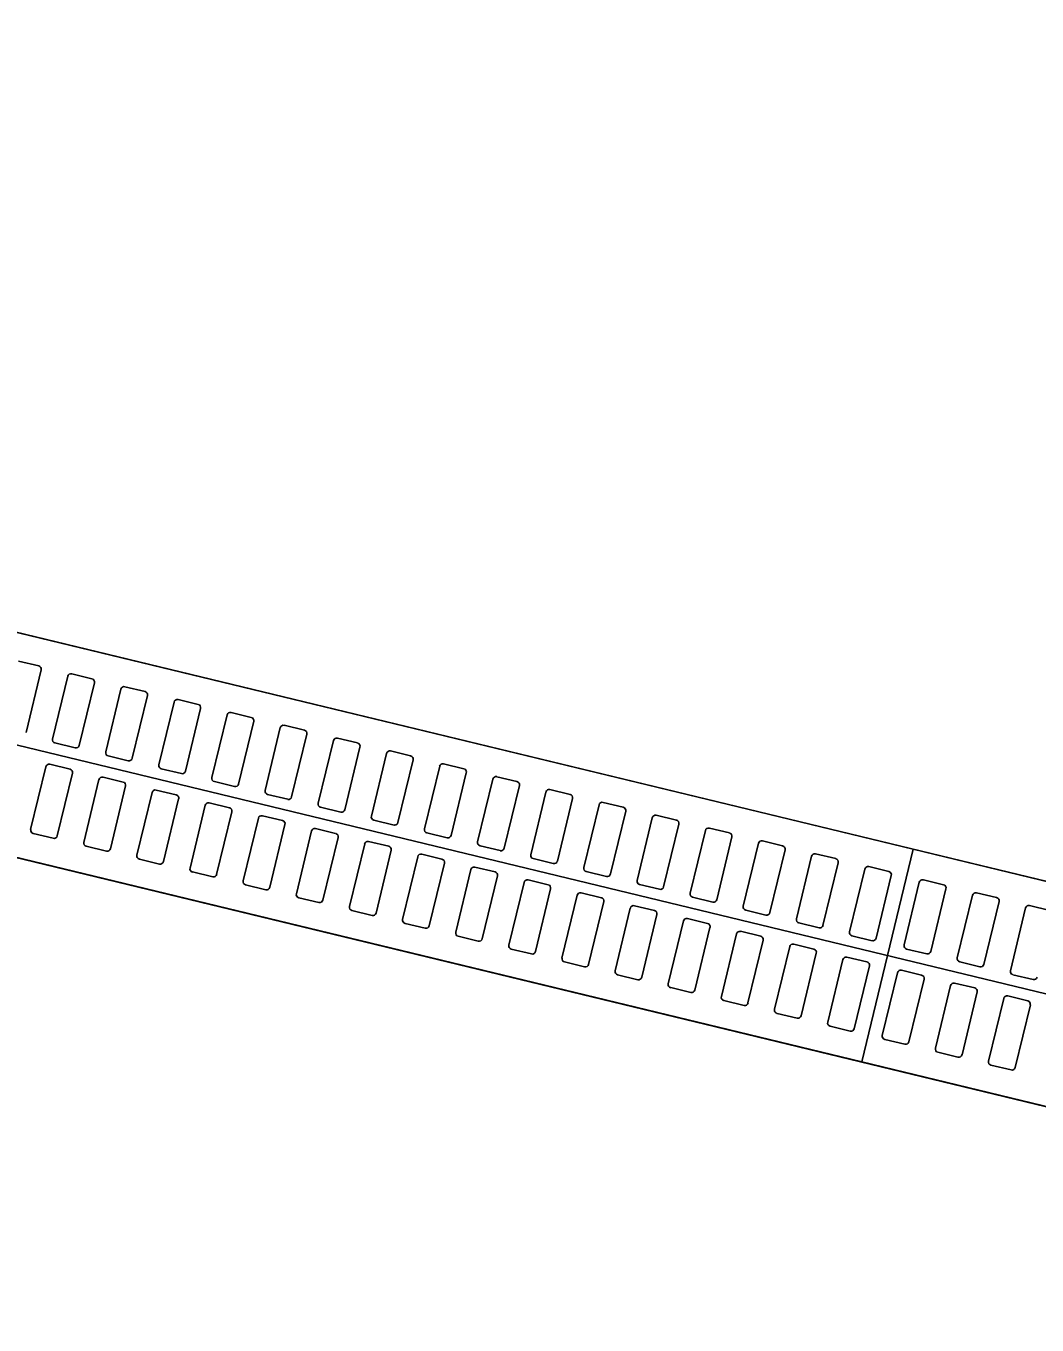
# Model space of a CAD drawing. Extents: x -7483133 to -743907, y -11317770 to -1129777.
# Drawn here: x -747593.717 to -747592.793, y -1131709.113 to -1131707.926 of the extents above; entities that cross this region are included whole.
import ezdxf

# ---------------------------------------------------------------- set-up
doc = ezdxf.new("R2010")
doc.units = 0
for name, color, linetype in [('KOMUNIKACE_UPRAVA', 7, 'Continuous'), ('ODVODNENI', 7, 'Continuous'), ('TRATIVOD', 7, 'Continuous')]:
    doc.layers.add(name, color=color, linetype=linetype)

msp = doc.modelspace()

# ---------------------------------------------------------------- linework, layer by layer
at = {"layer": 'KOMUNIKACE_UPRAVA'}
msp.add_lwpolyline([(-747596.3583, -1131707.8434), (-747596.2796, -1131706.9697), (-747592.3491, -1131707.9208), (-747592.4278, -1131708.7945)], close=True, dxfattribs=at)
msp.add_lwpolyline([(-747596.3764, -1131708.0447), (-747596.8838, -1131713.6747), (-747596.3764, -1131708.0447), (-747592.4459, -1131708.9959), (-747592.9, -1131714.0337), (-747593.0433, -1131715.0249), (-747596.9433, -1131714.6734), (-747596.8838, -1131713.6747)], dxfattribs=at)
at = {"layer": 'ODVODNENI'}
for p, q in [((-747593.8782, -1131708.4435), (-747592.9062, -1131708.6787)), ((-747592.9533, -1131708.8731), (-747592.9062, -1131708.6787)), ((-747592.9062, -1131708.6787), (-747592.9533, -1131708.8731)), ((-747592.9062, -1131708.6787), (-747591.9343, -1131708.914))]:
    msp.add_line(p, q, dxfattribs=at)
for points in [[(-747593.9252, -1131708.6379), (-747592.9533, -1131708.8731), (-747592.9062, -1131708.6787), (-747593.8782, -1131708.4435)], [(-747592.9533, -1131708.8731), (-747591.9813, -1131709.1083), (-747591.9343, -1131708.914), (-747592.9062, -1131708.6787)]]:
    msp.add_lwpolyline(points, close=True, dxfattribs=at)
for points in [[(-747593.7234, -1131708.5067), (-747593.705, -1131708.5112)], [(-747593.7028, -1131708.5148), (-747593.7166, -1131708.5721)], [(-747593.6924, -1131708.578), (-747593.6785, -1131708.5207)], [(-747593.6749, -1131708.5185), (-747593.6564, -1131708.5229)], [(-747593.6542, -1131708.5265), (-747593.6681, -1131708.5839)], [(-747593.6438, -1131708.5898), (-747593.63, -1131708.5324)], [(-747593.6263, -1131708.5302), (-747593.6079, -1131708.5347)], [(-747593.6057, -1131708.5383), (-747593.6196, -1131708.5956)], [(-747593.5953, -1131708.6015), (-747593.5814, -1131708.5442)], [(-747593.5778, -1131708.5419), (-747593.5594, -1131708.5464)], [(-747593.5572, -1131708.55), (-747593.571, -1131708.6074)], [(-747593.5293, -1131708.5537), (-747593.5109, -1131708.5582)], [(-747593.5468, -1131708.6132), (-747593.5329, -1131708.5559)], [(-747593.5086, -1131708.5618), (-747593.5225, -1131708.6191)], [(-747593.4808, -1131708.5654), (-747593.4623, -1131708.5699)], [(-747593.4983, -1131708.625), (-747593.4844, -1131708.5676)], [(-747593.4601, -1131708.5735), (-747593.474, -1131708.6309)], [(-747593.4322, -1131708.5772), (-747593.4138, -1131708.5816)], [(-747593.6717, -1131708.5861), (-747593.6902, -1131708.5816)], [(-747593.4497, -1131708.6367), (-747593.4358, -1131708.5794)], [(-747593.4116, -1131708.5853), (-747593.4255, -1131708.6426)], [(-747593.3837, -1131708.5889), (-747593.3653, -1131708.5934)], [(-747593.6764, -1131708.6055), (-747593.6949, -1131708.6011)], [(-747593.6232, -1131708.5978), (-747593.6416, -1131708.5934)], [(-747593.4012, -1131708.6485), (-747593.3873, -1131708.5911)], [(-747593.363, -1131708.597), (-747593.3769, -1131708.6544)], [(-747593.3352, -1131708.6007), (-747593.3167, -1131708.6051)], [(-747593.6985, -1131708.6033), (-747593.7124, -1131708.6606)], [(-747593.6881, -1131708.6665), (-747593.6742, -1131708.6092)], [(-747593.6279, -1131708.6173), (-747593.6463, -1131708.6128)], [(-747593.5747, -1131708.6096), (-747593.5931, -1131708.6051)], [(-747593.3527, -1131708.6602), (-747593.3388, -1131708.6029)], [(-747593.3145, -1131708.6088), (-747593.3284, -1131708.6661)], [(-747593.2866, -1131708.6124), (-747593.2682, -1131708.6169)], [(-747593.65, -1131708.615), (-747593.6638, -1131708.6724)], [(-747593.6396, -1131708.6782), (-747593.6257, -1131708.6209)], [(-747593.5794, -1131708.629), (-747593.5978, -1131708.6246)], [(-747593.5261, -1131708.6213), (-747593.5446, -1131708.6169)], [(-747593.3041, -1131708.672), (-747593.2903, -1131708.6146)], [(-747593.266, -1131708.6205), (-747593.2799, -1131708.6778)], [(-747593.2381, -1131708.6242), (-747593.2197, -1131708.6286)], [(-747593.6014, -1131708.6268), (-747593.6153, -1131708.6841)], [(-747593.591, -1131708.69), (-747593.5772, -1131708.6326)], [(-747593.5308, -1131708.6408), (-747593.5493, -1131708.6363)], [(-747593.4776, -1131708.6331), (-747593.496, -1131708.6286)], [(-747593.2556, -1131708.6837), (-747593.2417, -1131708.6264)], [(-747593.2175, -1131708.6322), (-747593.2313, -1131708.6896)], [(-747593.1896, -1131708.6359), (-747593.1711, -1131708.6404)], [(-747593.5529, -1131708.6385), (-747593.5668, -1131708.6959)], [(-747593.5425, -1131708.7017), (-747593.5286, -1131708.6444)], [(-747593.4823, -1131708.6525), (-747593.5007, -1131708.6481)], [(-747593.4291, -1131708.6448), (-747593.4475, -1131708.6404)], [(-747593.2071, -1131708.6955), (-747593.1932, -1131708.6381)], [(-747593.1689, -1131708.644), (-747593.1828, -1131708.7013)], [(-747593.141, -1131708.6476), (-747593.1226, -1131708.6521)], [(-747593.5044, -1131708.6503), (-747593.5182, -1131708.7076)], [(-747593.494, -1131708.7135), (-747593.4801, -1131708.6561)], [(-747593.4338, -1131708.6643), (-747593.4522, -1131708.6598)], [(-747593.3805, -1131708.6566), (-747593.399, -1131708.6521)], [(-747593.1585, -1131708.7072), (-747593.1447, -1131708.6499)], [(-747593.1204, -1131708.6557), (-747593.1343, -1131708.7131)], [(-747593.0925, -1131708.6594), (-747593.0741, -1131708.6638)], [(-747593.7102, -1131708.6643), (-747593.6917, -1131708.6687)], [(-747593.4558, -1131708.662), (-747593.4697, -1131708.7194)], [(-747593.4454, -1131708.7252), (-747593.4316, -1131708.6679)], [(-747593.3853, -1131708.676), (-747593.4037, -1131708.6715)], [(-747593.332, -1131708.6683), (-747593.3505, -1131708.6638)], [(-747593.11, -1131708.7189), (-747593.0961, -1131708.6616)], [(-747593.0719, -1131708.6675), (-747593.0857, -1131708.7248)], [(-747593.044, -1131708.6711), (-747593.0256, -1131708.6756)], [(-747593.6616, -1131708.676), (-747593.6432, -1131708.6805)], [(-747593.4073, -1131708.6737), (-747593.4212, -1131708.7311)], [(-747593.3969, -1131708.737), (-747593.383, -1131708.6796)], [(-747593.3367, -1131708.6877), (-747593.3552, -1131708.6833)], [(-747593.2835, -1131708.68), (-747593.3019, -1131708.6756)], [(-747593.0615, -1131708.7307), (-747593.0476, -1131708.6733)], [(-747593.0233, -1131708.6792), (-747593.0372, -1131708.7366)], [(-747592.9955, -1131708.6829), (-747592.977, -1131708.6873)], [(-747593.6131, -1131708.6877), (-747593.5947, -1131708.6922)], [(-747593.3588, -1131708.6855), (-747593.3727, -1131708.7428)], [(-747593.3484, -1131708.7487), (-747593.3345, -1131708.6914)], [(-747593.2882, -1131708.6995), (-747593.3066, -1131708.695)], [(-747593.235, -1131708.6918), (-747593.2534, -1131708.6873)], [(-747593.013, -1131708.7424), (-747592.9991, -1131708.6851)], [(-747592.9748, -1131708.691), (-747592.9887, -1131708.7483)], [(-747592.9469, -1131708.6946), (-747592.9285, -1131708.6991)], [(-747593.5646, -1131708.6995), (-747593.5461, -1131708.7039)], [(-747593.3102, -1131708.6972), (-747593.3241, -1131708.7546)], [(-747593.2999, -1131708.7605), (-747593.286, -1131708.7031)], [(-747593.2397, -1131708.7112), (-747593.2581, -1131708.7068)], [(-747593.1864, -1131708.7035), (-747593.2049, -1131708.6991)], [(-747592.9644, -1131708.7542), (-747592.9505, -1131708.6968)], [(-747592.9263, -1131708.7027), (-747592.9402, -1131708.76)], [(-747592.897, -1131708.7067), (-747592.8786, -1131708.7112)], [(-747593.516, -1131708.7112), (-747593.4976, -1131708.7157)], [(-747593.2617, -1131708.709), (-747593.2756, -1131708.7663)], [(-747593.2513, -1131708.7722), (-747593.2375, -1131708.7149)], [(-747593.1911, -1131708.723), (-747593.2096, -1131708.7185)], [(-747593.1379, -1131708.7153), (-747593.1563, -1131708.7108)], [(-747592.9145, -1131708.7662), (-747592.9007, -1131708.7089)], [(-747592.8764, -1131708.7148), (-747592.8903, -1131708.7721)], [(-747592.8485, -1131708.7184), (-747592.8301, -1131708.7229)], [(-747593.4675, -1131708.723), (-747593.4491, -1131708.7274)], [(-747593.2132, -1131708.7207), (-747593.2271, -1131708.7781)], [(-747593.2028, -1131708.7839), (-747593.1889, -1131708.7266)], [(-747593.1426, -1131708.7347), (-747593.161, -1131708.7303)], [(-747593.0894, -1131708.727), (-747593.1078, -1131708.7226)], [(-747592.866, -1131708.778), (-747592.8521, -1131708.7206)], [(-747592.8279, -1131708.7265), (-747592.8418, -1131708.7839)], [(-747592.8, -1131708.7302), (-747592.7816, -1131708.7346)], [(-747593.419, -1131708.7347), (-747593.4005, -1131708.7392)], [(-747593.1647, -1131708.7325), (-747593.1785, -1131708.7898)], [(-747593.1543, -1131708.7957), (-747593.1404, -1131708.7383)], [(-747593.0941, -1131708.7465), (-747593.1125, -1131708.742)], [(-747593.0408, -1131708.7388), (-747593.0593, -1131708.7343)], [(-747592.8175, -1131708.7897), (-747592.8036, -1131708.7324)], [(-747593.3704, -1131708.7465), (-747593.352, -1131708.7509)], [(-747593.1161, -1131708.7442), (-747593.13, -1131708.8016)], [(-747593.1057, -1131708.8074), (-747593.0919, -1131708.7501)], [(-747593.0455, -1131708.7582), (-747593.064, -1131708.7537)], [(-747592.9923, -1131708.7505), (-747593.0107, -1131708.7461)], [(-747593.3219, -1131708.7582), (-747593.3035, -1131708.7627)], [(-747593.0676, -1131708.756), (-747593.0815, -1131708.8133)], [(-747593.0572, -1131708.8192), (-747593.0433, -1131708.7618)], [(-747592.997, -1131708.77), (-747593.0154, -1131708.7655)], [(-747592.9438, -1131708.7623), (-747592.9622, -1131708.7578)], [(-747593.2734, -1131708.7699), (-747593.255, -1131708.7744)], [(-747593.0191, -1131708.7677), (-747593.0329, -1131708.825)], [(-747593.0087, -1131708.8309), (-747592.9948, -1131708.7736)], [(-747592.9485, -1131708.7817), (-747592.9669, -1131708.7772)], [(-747592.8939, -1131708.7743), (-747592.9123, -1131708.7699)], [(-747593.2249, -1131708.7817), (-747593.2064, -1131708.7862)], [(-747592.9705, -1131708.7794), (-747592.9844, -1131708.8368)], [(-747592.9601, -1131708.8427), (-747592.9463, -1131708.7853)], [(-747592.8986, -1131708.7938), (-747592.917, -1131708.7893)], [(-747592.8454, -1131708.7861), (-747592.8638, -1131708.7816)], [(-747593.1763, -1131708.7934), (-747593.1579, -1131708.7979)], [(-747592.9207, -1131708.7915), (-747592.9345, -1131708.8489)], [(-747592.9103, -1131708.8547), (-747592.8964, -1131708.7974)], [(-747592.8501, -1131708.8055), (-747592.8685, -1131708.8011)], [(-747592.7968, -1131708.7978), (-747592.8153, -1131708.7934)], [(-747593.1278, -1131708.8052), (-747593.1094, -1131708.8096)], [(-747592.8721, -1131708.8033), (-747592.886, -1131708.8606)], [(-747592.8617, -1131708.8665), (-747592.8479, -1131708.8091)], [(-747592.8015, -1131708.8173), (-747592.82, -1131708.8128)], [(-747593.0793, -1131708.8169), (-747593.0608, -1131708.8214)], [(-747592.8236, -1131708.815), (-747592.8375, -1131708.8723)], [(-747592.8132, -1131708.8782), (-747592.7993, -1131708.8209)], [(-747593.0307, -1131708.8287), (-747593.0123, -1131708.8331)], [(-747592.9822, -1131708.8404), (-747592.9638, -1131708.8449)], [(-747592.9323, -1131708.8525), (-747592.9139, -1131708.8569)], [(-747592.8838, -1131708.8642), (-747592.8654, -1131708.8687)], [(-747592.8353, -1131708.876), (-747592.8168, -1131708.8804)]]:
    msp.add_lwpolyline(points, dxfattribs=at)
for centre, start, end in [((-747593.7057, -1131708.5141), 346.3961, 76.3961), ((-747593.6756, -1131708.5214), 76.3961, 166.3961), ((-747593.6571, -1131708.5258), 346.3961, 76.3961), ((-747593.627, -1131708.5331), 76.3961, 166.3961), ((-747593.6086, -1131708.5376), 346.3961, 76.3961), ((-747593.5785, -1131708.5449), 76.3961, 166.3961), ((-747593.5601, -1131708.5493), 346.3961, 76.3961), ((-747593.53, -1131708.5566), 76.3961, 166.3961), ((-747593.5116, -1131708.5611), 346.3961, 76.3961), ((-747593.4815, -1131708.5684), 76.3961, 166.3961), ((-747593.463, -1131708.5728), 346.3961, 76.3961), ((-747593.4329, -1131708.5801), 76.3961, 166.3961), ((-747593.6895, -1131708.5787), 166.3961, 256.3961), ((-747593.671, -1131708.5832), 256.3961, 346.3961), ((-747593.4145, -1131708.5846), 346.3961, 76.3961), ((-747593.3844, -1131708.5918), 76.3961, 166.3961), ((-747593.6956, -1131708.604), 76.3961, 166.3961), ((-747593.6409, -1131708.5905), 166.3961, 256.3961), ((-747593.6225, -1131708.5949), 256.3961, 346.3961), ((-747593.366, -1131708.5963), 346.3961, 76.3961), ((-747593.3359, -1131708.6036), 76.3961, 166.3961), ((-747593.6771, -1131708.6085), 346.3961, 76.3961), ((-747593.647, -1131708.6157), 76.3961, 166.3961), ((-747593.5924, -1131708.6022), 166.3961, 256.3961), ((-747593.574, -1131708.6067), 256.3961, 346.3961), ((-747593.3174, -1131708.608), 346.3961, 76.3961), ((-747593.2873, -1131708.6153), 76.3961, 166.3961), ((-747593.6286, -1131708.6202), 346.3961, 76.3961), ((-747593.5985, -1131708.6275), 76.3961, 166.3961), ((-747593.5439, -1131708.614), 166.3961, 256.3961), ((-747593.5254, -1131708.6184), 256.3961, 346.3961), ((-747593.4953, -1131708.6257), 166.3961, 256.3961), ((-747593.2689, -1131708.6198), 346.3961, 76.3961), ((-747593.2388, -1131708.6271), 76.3961, 166.3961), ((-747593.5801, -1131708.6319), 346.3961, 76.3961), ((-747593.55, -1131708.6392), 76.3961, 166.3961), ((-747593.4769, -1131708.6302), 256.3961, 346.3961), ((-747593.4468, -1131708.6374), 166.3961, 256.3961), ((-747593.2204, -1131708.6315), 346.3961, 76.3961), ((-747593.1903, -1131708.6388), 76.3961, 166.3961), ((-747593.5315, -1131708.6437), 346.3961, 76.3961), ((-747593.5015, -1131708.651), 76.3961, 166.3961), ((-747593.4284, -1131708.6419), 256.3961, 346.3961), ((-747593.3983, -1131708.6492), 166.3961, 256.3961), ((-747593.1718, -1131708.6433), 346.3961, 76.3961), ((-747593.1417, -1131708.6506), 76.3961, 166.3961), ((-747593.7094, -1131708.6613), 166.3961, 256.3961), ((-747593.483, -1131708.6554), 346.3961, 76.3961), ((-747593.4529, -1131708.6627), 76.3961, 166.3961), ((-747593.3798, -1131708.6536), 256.3961, 346.3961), ((-747593.3497, -1131708.6609), 166.3961, 256.3961), ((-747593.1233, -1131708.655), 346.3961, 76.3961), ((-747593.0932, -1131708.6623), 76.3961, 166.3961), ((-747593.691, -1131708.6658), 256.3961, 346.3961), ((-747593.6609, -1131708.6731), 166.3961, 256.3961), ((-747593.4345, -1131708.6672), 346.3961, 76.3961), ((-747593.4044, -1131708.6745), 76.3961, 166.3961), ((-747593.3313, -1131708.6654), 256.3961, 346.3961), ((-747593.3012, -1131708.6727), 166.3961, 256.3961), ((-747593.0748, -1131708.6668), 346.3961, 76.3961), ((-747593.0447, -1131708.674), 76.3961, 166.3961), ((-747593.6425, -1131708.6775), 256.3961, 346.3961), ((-747593.6124, -1131708.6848), 166.3961, 256.3961), ((-747593.386, -1131708.6789), 346.3961, 76.3961), ((-747593.3559, -1131708.6862), 76.3961, 166.3961), ((-747593.2828, -1131708.6771), 256.3961, 346.3961), ((-747593.2527, -1131708.6844), 166.3961, 256.3961), ((-747593.0263, -1131708.6785), 346.3961, 76.3961), ((-747592.9962, -1131708.6858), 76.3961, 166.3961), ((-747593.594, -1131708.6893), 256.3961, 346.3961), ((-747593.5639, -1131708.6966), 166.3961, 256.3961), ((-747593.3374, -1131708.6907), 346.3961, 76.3961), ((-747593.3073, -1131708.6979), 76.3961, 166.3961), ((-747593.2343, -1131708.6889), 256.3961, 346.3961), ((-747593.2042, -1131708.6962), 166.3961, 256.3961), ((-747592.9777, -1131708.6903), 346.3961, 76.3961), ((-747592.9476, -1131708.6975), 76.3961, 166.3961), ((-747593.5454, -1131708.701), 256.3961, 346.3961), ((-747593.5153, -1131708.7083), 166.3961, 256.3961), ((-747593.2889, -1131708.7024), 346.3961, 76.3961), ((-747593.2588, -1131708.7097), 76.3961, 166.3961), ((-747593.1857, -1131708.7006), 256.3961, 346.3961), ((-747593.1556, -1131708.7079), 166.3961, 256.3961), ((-747592.9292, -1131708.702), 346.3961, 76.3961), ((-747592.8978, -1131708.7096), 76.3961, 166.3961), ((-747593.4969, -1131708.7128), 256.3961, 346.3961), ((-747593.4668, -1131708.7201), 166.3961, 256.3961), ((-747593.2404, -1131708.7141), 346.3961, 76.3961), ((-747593.2103, -1131708.7214), 76.3961, 166.3961), ((-747593.1372, -1131708.7124), 256.3961, 346.3961), ((-747593.1071, -1131708.7196), 166.3961, 256.3961), ((-747592.8793, -1131708.7141), 346.3961, 76.3961), ((-747592.8492, -1131708.7214), 76.3961, 166.3961), ((-747593.4484, -1131708.7245), 256.3961, 346.3961), ((-747593.4183, -1131708.7318), 166.3961, 256.3961), ((-747593.1918, -1131708.7259), 346.3961, 76.3961), ((-747593.1617, -1131708.7332), 76.3961, 166.3961), ((-747593.0887, -1131708.7241), 256.3961, 346.3961), ((-747593.0586, -1131708.7314), 166.3961, 256.3961), ((-747592.8308, -1131708.7258), 346.3961, 76.3961), ((-747592.8007, -1131708.7331), 76.3961, 166.3961), ((-747593.3998, -1131708.7363), 256.3961, 346.3961), ((-747593.3697, -1131708.7435), 166.3961, 256.3961), ((-747593.1433, -1131708.7376), 346.3961, 76.3961), ((-747593.1132, -1131708.7449), 76.3961, 166.3961), ((-747593.0401, -1131708.7359), 256.3961, 346.3961), ((-747593.01, -1131708.7431), 166.3961, 256.3961), ((-747593.3513, -1131708.748), 256.3961, 346.3961), ((-747593.3212, -1131708.7553), 166.3961, 256.3961), ((-747593.0948, -1131708.7494), 346.3961, 76.3961), ((-747593.0647, -1131708.7567), 76.3961, 166.3961), ((-747592.9916, -1131708.7476), 256.3961, 346.3961), ((-747592.9615, -1131708.7549), 166.3961, 256.3961), ((-747593.3028, -1131708.7597), 256.3961, 346.3961), ((-747593.2727, -1131708.767), 166.3961, 256.3961), ((-747593.0462, -1131708.7611), 346.3961, 76.3961), ((-747593.0162, -1131708.7684), 76.3961, 166.3961), ((-747592.9431, -1131708.7593), 256.3961, 346.3961), ((-747592.9116, -1131708.767), 166.3961, 256.3961), ((-747593.2542, -1131708.7715), 256.3961, 346.3961), ((-747593.2241, -1131708.7788), 166.3961, 256.3961), ((-747592.9977, -1131708.7729), 346.3961, 76.3961), ((-747592.9676, -1131708.7802), 76.3961, 166.3961), ((-747592.8932, -1131708.7714), 256.3961, 346.3961), ((-747592.8631, -1131708.7787), 166.3961, 256.3961), ((-747593.2057, -1131708.7832), 256.3961, 346.3961), ((-747593.1756, -1131708.7905), 166.3961, 256.3961), ((-747592.9492, -1131708.7846), 346.3961, 76.3961), ((-747592.9177, -1131708.7922), 76.3961, 166.3961), ((-747592.8447, -1131708.7832), 256.3961, 346.3961), ((-747592.8146, -1131708.7904), 166.3961, 256.3961), ((-747593.1572, -1131708.795), 256.3961, 346.3961), ((-747593.1271, -1131708.8023), 166.3961, 256.3961), ((-747592.8993, -1131708.7967), 346.3961, 76.3961), ((-747592.8692, -1131708.804), 76.3961, 166.3961), ((-747592.7961, -1131708.7949), 256.3961, 346.3961), ((-747593.1087, -1131708.8067), 256.3961, 346.3961), ((-747593.0786, -1131708.814), 166.3961, 256.3961), ((-747592.8508, -1131708.8084), 346.3961, 76.3961), ((-747592.8207, -1131708.8157), 76.3961, 166.3961), ((-747593.0601, -1131708.8185), 256.3961, 346.3961), ((-747593.03, -1131708.8258), 166.3961, 256.3961), ((-747592.8023, -1131708.8202), 346.3961, 76.3961), ((-747593.0116, -1131708.8302), 256.3961, 346.3961), ((-747592.9815, -1131708.8375), 166.3961, 256.3961), ((-747592.9631, -1131708.842), 256.3961, 346.3961), ((-747592.9316, -1131708.8496), 166.3961, 256.3961), ((-747592.9132, -1131708.854), 256.3961, 346.3961), ((-747592.8831, -1131708.8613), 166.3961, 256.3961), ((-747592.8647, -1131708.8658), 256.3961, 346.3961), ((-747592.8346, -1131708.8731), 166.3961, 256.3961), ((-747592.8161, -1131708.8775), 256.3961, 346.3961)]:
    msp.add_arc(centre, 0.003, start, end, dxfattribs=at)
at = {"layer": 'TRATIVOD'}
msp.add_lwpolyline([(-747602.1242, -1131706.5509), (-747591.4718, -1131709.1288), (-747579.5751, -1131712.0077), (-747571.7849, -1131715.2875)], dxfattribs=at)

doc.saveas('drawing.dxf')
